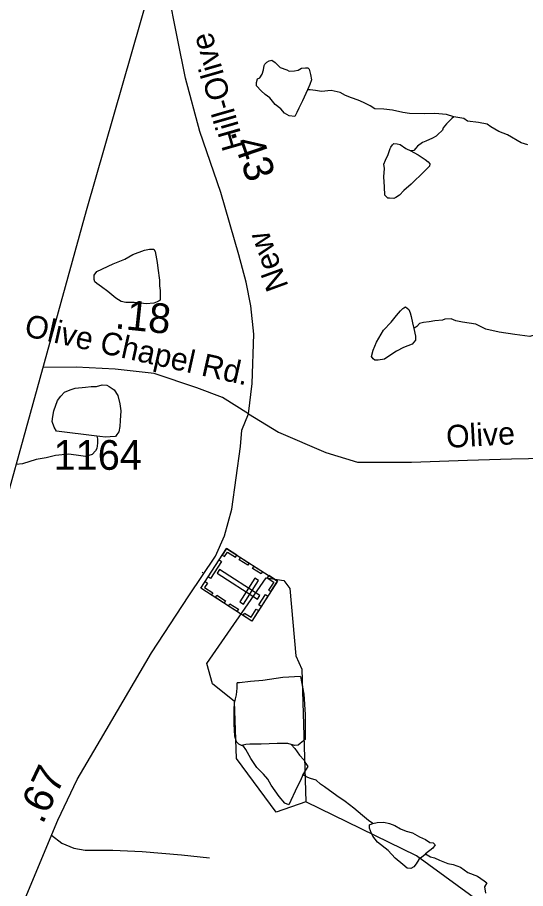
# Model space of a CAD drawing. Extents: x 2001466 to 2224147, y 644118 to 847247.
# Drawn here: x 2014651 to 2016789, y 719190 to 722853 of the extents above; entities that cross this region are included whole.
import ezdxf

# ---------------------------------------------------------------- set-up
doc = ezdxf.new("R2010")
doc.units = 0
for name, color, linetype in [('Exist Boundary Political CountyLine', 7, 'Continuous'), ('Exist Cultural Cemetery CELL', 7, 'Continuous'), ('Exist Hydrographic Misc Water Feature', 7, 'Continuous'), ('Exist Road Non-System Type 51', 7, 'Continuous'), ('Exist Road Non-System Type 51 Label', 7, 'Continuous'), ('Exist Road Secondary Mileage Hundredths English Label', 7, 'Continuous'), ('Exist Road Secondary Type 41 Attributed', 7, 'Continuous'), ('Exist Road Secondary Type 51 Attributed', 7, 'Continuous'), ('Exist Road Secondary Type 51 Label', 7, 'Continuous'), ('Exist Road Secondary Type 51 Number Label', 7, 'Continuous')]:
    doc.layers.add(name, color=color, linetype=linetype)

msp = doc.modelspace()

# ---------------------------------------------------------------- linework, layer by layer
at = {"layer": 'Exist Boundary Political CountyLine'}
msp.add_lwpolyline([(2006817.6, 695750.4), (2007499.4, 697710.6), (2010412.6, 706844.6), (2011918.3, 711705.5), (2013748.8, 717730), (2014941.8, 722041.3), (2015284.7, 723238.9), (2015749.8, 724659.3), (2016152.8, 726117.8), (2016501.7, 727373.6), (2016860.6, 728619.5), (2017411.9, 730567.4), (2017756.8, 731851.4), (2018083.6, 732956.8), (2018350.2, 733869.6), (2018833.4, 735584.8), (2018918.2, 735898.3), (2019734.3, 740137.7), (2020502.6, 744108.1), (2021805.5, 746807.9), (2022821.6, 749625), (2023527, 751602.5)], dxfattribs=at)
at = {"layer": 'Exist Cultural Cemetery CELL'}
for points in [[(2015745, 720482.5), (2015637.2, 720315.2), (2015423.1, 720453.1), (2015530.9, 720620.4)], [(2015513.1, 720592.6), (2015522.7, 720586.4), (2015534.6, 720604.9), (2015568.6, 720583), (2015574.6, 720592.4), (2015531, 720620.5)], [(2015509.5, 720565.9), (2015463.5, 720494.6), (2015453.9, 720500.8), (2015499.9, 720572.1)], [(2015589.8, 720582.6), (2015626.2, 720559.1), (2015620, 720549.6), (2015583.6, 720573)], [(2015661.3, 720406.8), (2015671.4, 720422.5), (2015501, 720532.3), (2015490.8, 720516.6)], [(2015646.3, 720546.2), (2015682.7, 720522.7), (2015676.5, 720513.2), (2015640.1, 720536.6)], [(2015441.1, 720480.9), (2015450.7, 720474.7), (2015438.8, 720456.2), (2015472.8, 720434.3), (2015466.7, 720425), (2015423.1, 720453.1)], [(2015665.7, 720485.1), (2015650, 720495.2), (2015586.2, 720396.2), (2015601.9, 720386.1)], [(2015708.6, 720506), (2015702.4, 720496.5), (2015729.5, 720479), (2015707.5, 720444.9), (2015716.9, 720438.9), (2015745, 720482.5)], [(2015490, 720423.5), (2015526.4, 720400), (2015520.3, 720390.5), (2015483.9, 720413.9)], [(2015704.9, 720420.3), (2015676.8, 720376.7), (2015667.2, 720382.9), (2015695.3, 720426.5)], [(2015545.4, 720387.8), (2015581.8, 720364.3), (2015575.7, 720354.7), (2015539.3, 720378.2)], [(2015600.7, 720338.6), (2015606.8, 720348.1), (2015633.9, 720330.7), (2015655.9, 720364.8), (2015665.2, 720358.8), (2015637.1, 720315.2)]]:
    msp.add_lwpolyline(points, close=True, dxfattribs=at)
at = {"layer": 'Exist Hydrographic Misc Water Feature'}
for points in [[(2015870.9, 722549.3), (2015850.8, 722503.2), (2015834.8, 722471.2), (2015826.8, 722453.2), (2015818.8, 722437.2), (2015794.9, 722439.2), (2015775, 722451.2), (2015759, 722469.2), (2015735, 722487.2), (2015712.8, 722515.2), (2015692.9, 722529.2), (2015676.9, 722545.2), (2015656.9, 722565.1), (2015656.9, 722579.1), (2015661, 722595.1), (2015670.8, 722599.1), (2015680.8, 722615.1), (2015686.8, 722633.2), (2015688.8, 722651.1), (2015692.7, 722657.2), (2015700.7, 722665.2), (2015710.8, 722671.2), (2015720.8, 722673.2), (2015734.8, 722663.2), (2015756.7, 722643.2), (2015784.8, 722633.2), (2015794.9, 722627.2), (2015816.8, 722629.2), (2015832.8, 722631.2), (2015846.7, 722639.2), (2015862.7, 722641.2), (2015872.8, 722641.2), (2015878.7, 722635.2), (2015884.7, 722613.3), (2015888.8, 722591.3), (2015880.8, 722571.2), (2015870.9, 722549.3)], [(2016486.9, 722435.6), (2016456.8, 722445.6), (2016406.9, 722449.6), (2016364.9, 722447.5), (2016300.9, 722449.5), (2016272.8, 722453.5), (2016228.9, 722463.5), (2016192.9, 722467.5), (2016154.9, 722469.4), (2016134.8, 722481.4), (2016106.9, 722495.4), (2016084.8, 722505.4), (2016056.7, 722515.4), (2016030.9, 722525.4), (2016008.9, 722537.4), (2015970.8, 722545.4), (2015930.8, 722541.3), (2015905, 722545.3), (2015882.8, 722549.3), (2015870.9, 722549.3)], [(2016486.9, 722435.6), (2016478.7, 722427.6), (2016457, 722405.6), (2016442.8, 722389.6), (2016438.9, 722379.6), (2016418.8, 722359.6), (2016412.9, 722353.6), (2016396.9, 722345.6), (2016368.8, 722333.6), (2016354.9, 722327.5), (2016335, 722311.5), (2016327, 722303.6), (2016319, 722293.6), (2016306.9, 722291.6)], [(2016798.8, 722317.8), (2016770.9, 722325.8), (2016712.9, 722359.8), (2016676.8, 722373.7), (2016642.9, 722393.7), (2016627, 722403.8), (2016590.9, 722411.7), (2016544.9, 722417.7), (2016528.9, 722427.6), (2016486.9, 722435.6)], [(2016306.9, 722291.6), (2016319, 722285.6), (2016336.8, 722275.6), (2016366.9, 722255.6), (2016378.8, 722245.6), (2016386.8, 722237.6), (2016385, 722227.6), (2016371, 722213.6), (2016348.9, 722191.6), (2016321, 722165.6), (2016307.1, 722151.6), (2016276.9, 722125.6), (2016259.1, 722105.6), (2016242.9, 722095.5), (2016234.9, 722091.5), (2016217.1, 722093.6), (2016209.1, 722093.5), (2016197, 722105.5), (2016194.9, 722141.5), (2016193.1, 722183.5), (2016194.9, 722217.5), (2016193.1, 722235.5), (2016199, 722253.5), (2016210.9, 722277.5), (2016218.9, 722301.5), (2016222.8, 722307.5), (2016228.9, 722317.5), (2016234.9, 722323.5), (2016248.8, 722321.5), (2016260.9, 722319.5), (2016284.9, 722301.6), (2016306.9, 722291.6)], [(2015157.3, 721653), (2015141.6, 721655), (2015107.3, 721654.9), (2015087.4, 721658.9), (2015065.3, 721672.9), (2015031.4, 721700.9), (2015005.4, 721720.8), (2014985.3, 721734.8), (2014977.3, 721740.8), (2014973.4, 721750.8), (2014973.4, 721768.8), (2014985.3, 721784.8), (2015053.4, 721816.9), (2015103.4, 721836.9), (2015137.3, 721856.9), (2015185.2, 721874.9), (2015207.2, 721879), (2015225.2, 721879), (2015231.2, 721869), (2015239.4, 721823), (2015241.4, 721799), (2015249.4, 721749), (2015249.4, 721725), (2015251.5, 721705), (2015251.5, 721683), (2015251.5, 721665), (2015247.4, 721661), (2015239.4, 721657), (2015225.4, 721651), (2015193.4, 721649), (2015157.3, 721653)], [(2016319.4, 721545.7), (2016325.3, 721513.6), (2016325.3, 721495.7), (2016311.4, 721479.6), (2016275.3, 721465.6), (2016245.4, 721449.6), (2016217.3, 721431.6), (2016195.5, 721415.6), (2016169.5, 721411.6), (2016155.3, 721411.6), (2016147.5, 721417.6), (2016141.4, 721427.6), (2016147.3, 721453.6), (2016161.3, 721487.5), (2016191.4, 721537.5), (2016223.4, 721571.6), (2016245.4, 721599.6), (2016263.4, 721619.6), (2016273.2, 721629.6), (2016277.3, 721631.6), (2016283.3, 721635.6), (2016297.2, 721625.6), (2016303.4, 721611.6), (2016307.3, 721595.6), (2016313.4, 721569.6), (2016319.4, 721545.7)], [(2016941.3, 721516), (2016921.2, 721516), (2016899.3, 721516), (2016871.2, 721519.9), (2016849.2, 721517.9), (2016837.3, 721517.9), (2016829.3, 721517.9), (2016807.2, 721511.9), (2016743.4, 721519.9), (2016677.4, 721529.9), (2016621.4, 721541.8), (2016579.2, 721563.8), (2016523.2, 721571.7), (2016495.3, 721577.7), (2016475.4, 721585.8), (2016449.4, 721583.8), (2016439.3, 721579.7), (2016407.3, 721577.7), (2016383.4, 721573.7), (2016359.4, 721569.7), (2016343.4, 721565.6), (2016331.3, 721553.6), (2016319.4, 721545.7)], [(2014985.7, 721092.9), (2014815.7, 721112.8), (2014805.7, 721130.8), (2014797.7, 721154.8), (2014799.7, 721174.8), (2014803.6, 721198.8), (2014819.6, 721242.8), (2014833.8, 721260.8), (2014849.6, 721276.8), (2014873.6, 721286.8), (2014893.6, 721294.8), (2014937.5, 721298.8), (2014961.5, 721300.8), (2014983.7, 721300.8), (2015007.7, 721308.9), (2015027.5, 721306.9), (2015037.6, 721300.9), (2015057.7, 721286.9), (2015073.7, 721263), (2015081.7, 721229), (2015085.6, 721199), (2015083.7, 721158.9), (2015081.7, 721133), (2015077.8, 721111), (2015069.8, 721098.9), (2015063.6, 721091), (2015041.7, 721089), (2015021.8, 721088.9), (2014997.8, 721090.9), (2014985.7, 721092.9)], [(2014985.7, 721092.9), (2014987.8, 721080.9), (2014987.8, 721062.9), (2014985.7, 721040.9), (2014979.8, 721030.9), (2014965.6, 721014.9), (2014937.9, 721006.9), (2014897.8, 721012.9), (2014865.8, 721016.8), (2014811.8, 721010.9), (2014771.8, 721000.8), (2014729.8, 720994.8), (2014671.8, 720976.7), (2014646.5, 720973.9)], [(2015864.2, 719554.5), (2015739.1, 719511.1), (2015572.2, 719737.7), (2015564.2, 719977.3), (2015472.1, 720051.4), (2015447.3, 720137.2), (2015697.2, 720496.3), (2015771.3, 720485), (2015797.1, 720451.6), (2015822.1, 720168.9), (2015847.1, 720112.7), (2015864.2, 719554.5)], [(2015842.2, 720081.6), (2015768.2, 720077.5), (2015684.1, 720065.5), (2015632.2, 720061.4), (2015586.1, 720055.4), (2015576.3, 720055.4)], [(2015842.2, 720081.6), (2015856.2, 720007.5), (2015862.3, 719921.6), (2015862.3, 719887.5), (2015862.3, 719849.5), (2015862.3, 719827.6), (2015862.3, 719817.6), (2015840.4, 719799.6), (2015832.4, 719793.6), (2015818.2, 719791.6), (2015802.2, 719795.6)], [(2015594.5, 719791.4), (2015582.2, 719797.4), (2015572.4, 719807.4), (2015566.2, 719831.4), (2015562.3, 719881.4), (2015562.3, 719913.4), (2015562.3, 719943.4), (2015564.4, 719969.3), (2015568.3, 719987.3), (2015572.4, 720005.4), (2015576.3, 720033.4), (2015576.3, 720045.4), (2015576.3, 720055.4)], [(2015802.2, 719795.6), (2015788.3, 719799.6), (2015744.2, 719799.5), (2015676.3, 719797.5), (2015628.4, 719797.4), (2015612.4, 719795.4), (2015594.5, 719791.4)], [(2015852.5, 719669.6), (2015848.4, 719661.6), (2015840.4, 719641.6), (2015828.5, 719617.6), (2015792.6, 719541.6), (2015776.6, 719549.5), (2015752.6, 719577.5), (2015718.4, 719625.5), (2015704.4, 719649.5), (2015686.4, 719671.5), (2015658.5, 719699.5), (2015632.5, 719737.4), (2015612.4, 719775.4), (2015602.5, 719789.4), (2015594.5, 719791.4)], [(2015802.2, 719795.6), (2015818.4, 719779.6), (2015838.5, 719751.5), (2015856.4, 719731.5), (2015864.4, 719715.6), (2015872.4, 719703.6), (2015852.5, 719669.6)], [(2016146.5, 719463.8), (2016128.5, 719475.8), (2016102.4, 719497.7), (2016066.3, 719527.7), (2016030.5, 719555.6), (2015994.4, 719579.7), (2015942.5, 719617.6), (2015926.5, 719629.6), (2015908.5, 719645.6), (2015884.5, 719653.6), (2015866.4, 719659.6), (2015852.5, 719669.6)], [(2016672.1, 719078.7), (2016330.2, 719328.4), (2015864.2, 719554.5)], [(2016368.6, 719335.9), (2016364.5, 719331.9), (2016340.5, 719311.9), (2016328.6, 719293.9), (2016318.6, 719281.9), (2016306.5, 719273.9), (2016290.5, 719275.9), (2016272.6, 719291.8), (2016240.6, 719317.8), (2016210.5, 719349.9), (2016166.6, 719385.8), (2016146.5, 719409.8), (2016140.6, 719421.8), (2016132.6, 719443.7), (2016132.6, 719457.8), (2016142.6, 719461.8), (2016146.5, 719463.8)], [(2016146.5, 719463.8), (2016164.6, 719467.8), (2016192.4, 719469.8), (2016216.4, 719463.8), (2016238.6, 719455.8), (2016262.6, 719441.8), (2016286.6, 719431.8), (2016312.6, 719423.9), (2016342.5, 719407.9), (2016368.6, 719395.9), (2016386.6, 719383.9), (2016400.6, 719381.9), (2016408.6, 719373.9), (2016398.5, 719359.9), (2016368.6, 719335.9)], [(2016368.6, 719335.9), (2016388.5, 719323.9), (2016406.5, 719319.9), (2016426.6, 719310), (2016462.5, 719296), (2016484.4, 719292), (2016514.6, 719280.1), (2016546.6, 719258.1), (2016586.6, 719242.1), (2016614.4, 719222.1), (2016626.5, 719214)], [(2016626.5, 719214), (2016616.5, 719198), (2016620.6, 719170.1)]]:
    msp.add_lwpolyline(points, dxfattribs=at)
at = {"layer": 'Exist Road Non-System Type 51'}
msp.add_lwpolyline([(2014794.5, 719414.3), (2014837.7, 719381.5), (2014887.9, 719359.5), (2014935.6, 719350.9), (2015051.9, 719350.9), (2015175.6, 719346.3), (2015341.5, 719331.9), (2015459.5, 719319.7)], dxfattribs=at)
at = {"layer": 'Exist Road Non-System Type 51 Label'}
msp.add_line((2015430.7, 720518.2), (2015427.9, 720519.9), dxfattribs=at)
at = {"layer": 'Exist Road Secondary Type 41 Attributed'}
msp.add_lwpolyline([(2015622.9, 721186.4), (2015514.1, 721254.4), (2015405.6, 721296), (2015226.9, 721356.6), (2015062.6, 721374.2), (2014898.3, 721382.2), (2014759, 721380.7)], dxfattribs=at)
at = {"layer": 'Exist Road Secondary Type 51 Attributed'}
for points in [[(2015622.9, 721186.4), (2015639.3, 721314.1), (2015645.7, 721521.7), (2015632.9, 721639.8), (2015613.4, 721739.6), (2015583.1, 721854.6), (2015506.5, 722116.4), (2015418.3, 722373.4), (2015357.7, 722598.5), (2015324.2, 722764.6), (2015283.9, 722970.5), (2015287.1, 723072.7), (2015296.7, 723155.7), (2015323.8, 723298.9), (2015319.5, 723345.3)], [(2014384.5, 717906.4), (2014396.5, 718158.6), (2014428.4, 718380.5), (2014552, 718771.7), (2014655.7, 719081.4), (2014820.8, 719477.3), (2014902.2, 719648.2), (2015001.1, 719815.8), (2015215.7, 720181.4), (2015372.1, 720420.9), (2015484.5, 720588.5), (2015522.8, 720673.1), (2015553.1, 720784.9), (2015589, 721048.3), (2015595, 721117.8), (2015622.9, 721186.4)], [(2015622.9, 721186.4), (2015749.1, 721109.4), (2015948.5, 721023.2), (2016082.5, 720983.3), (2016309.1, 720983.3), (2016544.8, 720991.3), (2016729.9, 720997.7), (2017013.9, 721003.3), (2017364.9, 720979.3), (2017535.3, 720968.1), (2017686.2, 720951), (2017896.1, 720923.5), (2018066.6, 720890.6), (2018511.7, 720804), (2018911.8, 720723.9), (2019062.1, 720691.1), (2019163.1, 720667.5), (2019321.2, 720620.2), (2019979.2, 720377.7)]]:
    msp.add_lwpolyline(points, dxfattribs=at)

# ---------------------------------------------------------------- texts
at = {"layer": 'Exist Road Secondary Mileage Hundredths English Label'}
for s, rotation, p in [('.43', 288.9286, (2015545.6, 722373.3)), ('.18', 353.8998, (2015058.4, 721546.2)), ('.67', 64.5313, (2014756.7, 719457))]:
    msp.add_text(s, height=125, rotation=rotation, dxfattribs=at).set_placement(p)
at = {"layer": 'Exist Road Secondary Type 51 Label'}
for s, rotation, p in [('Hill-Olive', 106.021, (2015608.3, 722309.1)), ('New', 110.0944, (2015792.5, 721723.2)), ('Olive Chapel Rd.', 347.4409, (2014675.9, 721514.5)), ('Olive', 3.1891, (2016457.4, 721042.8))]:
    msp.add_text(s, height=95, rotation=rotation, dxfattribs=at).set_placement(p)
at = {"layer": 'Exist Road Secondary Type 51 Number Label'}
msp.add_text('1164', height=125, dxfattribs=at).set_placement((2014803, 720951))

doc.saveas('drawing.dxf')
